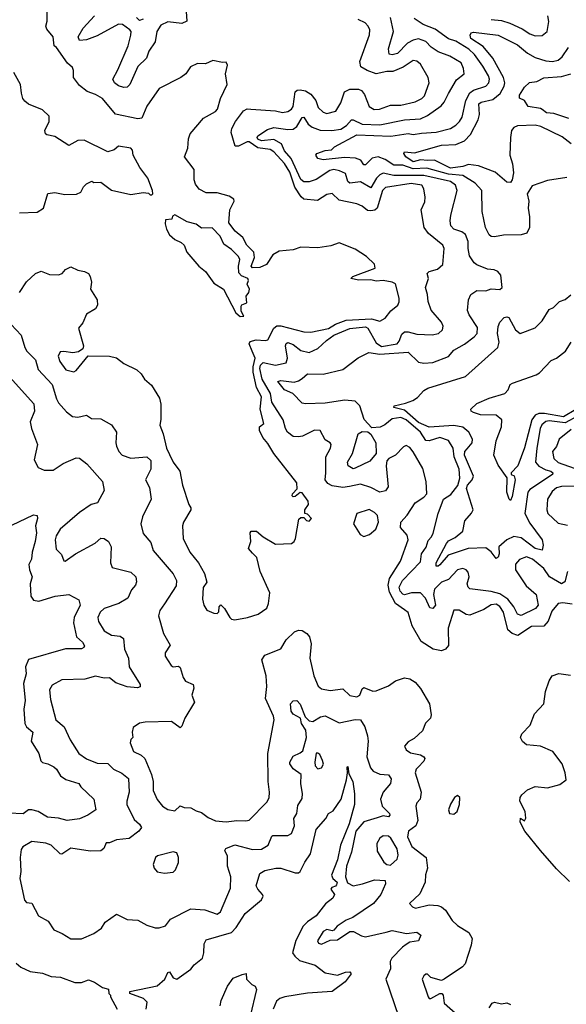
# Model space of a CAD drawing. Extents: x 1468344 to 1613994, y 525695 to 643861.
# Tile 277 of 427: x 1528576 to 1531671, y 603623 to 609202. Entities that reach past the tile are written whole.
import ezdxf

# ---------------------------------------------------------------- set-up
doc = ezdxf.new("R2010")
doc.units = 0

msp = doc.modelspace()

# ---------------------------------------------------------------- linework, layer by layer
at = {"layer": '0CON10XD'}
for points in [[(1529893.3, 607325), (1529874.8, 607365), (1529880.8, 607379.2), (1529915, 607389), (1529966.1, 607383.9), (1529982, 607388), (1530014.7, 607455), (1530032.3, 607467.7), (1530055, 607468.5), (1530185, 607434.4), (1530225, 607431.3), (1530325, 607452.9), (1530363.6, 607476.4), (1530425, 607500.2), (1530567.5, 607507.5), (1530615, 607494.4), (1530645, 607510.6), (1530677.7, 607552.3), (1530718, 607585), (1530725.7, 607604.3), (1530725.7, 607625), (1530704.3, 607705), (1530686, 607715), (1530635, 607725.2), (1530595, 607720.2), (1530565, 607728.9), (1530495.7, 607725.7), (1530452, 607735), (1530462.2, 607747.8), (1530588.9, 607795), (1530585, 607818), (1530540.3, 607860.3), (1530475, 607902), (1530385, 607937.5), (1530338.3, 607921.7), (1530265, 607909.7), (1530167.3, 607912.7), (1530125, 607897.5), (1530045, 607890.9), (1530010, 607870), (1529974.2, 607815), (1529935, 607798.8), (1529895, 607795.6), (1529887.5, 607805), (1529906.2, 607855), (1529901.6, 607885), (1529862.6, 607925), (1529839, 607969), (1529795.5, 608005), (1529760.6, 608050.6), (1529766.4, 608125), (1529791.1, 608175), (1529789.2, 608185), (1529762.9, 608202.9), (1529695, 608220.8), (1529631.9, 608221.9), (1529592.8, 608242.8), (1529571.1, 608271.1), (1529564, 608295), (1529563.7, 608353.7), (1529510, 608425), (1529528.8, 608475), (1529531.8, 608528.2), (1529540.6, 608555), (1529616.2, 608643.8), (1529685, 608681.9), (1529695.8, 608695), (1529713.8, 608755), (1529750, 608835), (1529741.2, 608895), (1529753.3, 608945), (1529745, 608962.5), (1529725, 608960), (1529669.3, 608970.7), (1529628.6, 608951.4), (1529582.5, 608955), (1529542.5, 608935), (1529516.7, 608895), (1529488.8, 608875), (1529365, 608813.1), (1529295, 608711.9), (1529267.5, 608645), (1529245, 608641), (1529117.6, 608667.6), (1529045, 608755.2), (1529005, 608779.5), (1528957.1, 608795), (1528915, 608830.5), (1528881.1, 608875), (1528881.5, 608915), (1528875, 608931.9), (1528846.8, 608956.8), (1528785, 609044), (1528771.2, 609055), (1528765.7, 609105), (1528729.1, 609149.1), (1528724.2, 609165), (1528732, 609195), (1528732, 609255)], [(1529518.7, 609248.7), (1529523.1, 609195), (1529495, 609181.5), (1529415, 609190.7), (1529375, 609171.8), (1529352.4, 609135), (1529342.5, 609077.5), (1529307.9, 609025), (1529293.6, 608985), (1529245, 608937.7), (1529200.2, 608835), (1529185, 608820.9), (1529165, 608818.6), (1529135, 608827.5), (1529112, 608845), (1529102.9, 608865), (1529132.3, 608917.7), (1529189.5, 609055), (1529205.7, 609115.7), (1529206.9, 609135), (1529199.1, 609145), (1529158.2, 609175), (1529135, 609176.8), (1529015, 609111.1), (1528955, 609088.9), (1528914.4, 609085), (1528907.5, 609105), (1528935.3, 609154.7), (1528999.5, 609225)], [(1531245, 609203), (1531305, 609197.5), (1531352.3, 609182.3), (1531421.6, 609151.6), (1531465, 609122), (1531495, 609111.8), (1531535, 609113.6), (1531563.8, 609136.2), (1531573, 609193), (1531567.5, 609225)], [(1529275, 609205.4), (1529255, 609198.5), (1529236.9, 609215)], [(1531705, 605891.2), (1531651.5, 605898.5), (1531625, 605893.5), (1531590.1, 605849.9), (1531568.8, 605795), (1531545, 605765.2), (1531475, 605764.4), (1531396.6, 605713.4), (1531364.2, 605724.2), (1531340.9, 605745), (1531316.1, 605845), (1531295, 605878), (1531275, 605890.4), (1531245, 605887.3), (1531205, 605860), (1531125, 605827.8), (1531105, 605832.2), (1531065, 605856.2), (1531035, 605856.9), (1531003.1, 605755), (1531003.8, 605656.2), (1530987.5, 605635), (1530964.1, 605625.9), (1530918.1, 605635), (1530848.6, 605678.6), (1530798.2, 605768.2), (1530775, 605842.9), (1530755, 605858.1), (1530703.9, 605893.9), (1530669.2, 605959.2), (1530661.8, 605998.2), (1530670.9, 606035), (1530733, 606135), (1530776.2, 606255), (1530770.6, 606280.6), (1530733.3, 606325), (1530734.8, 606355), (1530770, 606395), (1530815, 606464.5), (1530865, 606497.5), (1530881.2, 606515), (1530878.4, 606585), (1530858.3, 606658.3), (1530805, 606752.9), (1530785, 606778.8), (1530765, 606790), (1530748.7, 606781.3), (1530704, 606735), (1530665.8, 606715), (1530655, 606702.5), (1530650.3, 606675), (1530663.3, 606555), (1530647.6, 606532.4), (1530615, 606525.2), (1530565, 606552.4), (1530505, 606569.7), (1530443.6, 606556.4), (1530405, 606552.5), (1530345, 606561.3), (1530320, 606575), (1530305, 606594.4), (1530310.2, 606635), (1530308.8, 606725), (1530336.1, 606775), (1530338.9, 606795), (1530334.4, 606804.4), (1530305, 606822), (1530276.7, 606875), (1530245, 606876.2), (1530177.5, 606842.5), (1530155, 606837.9), (1530125, 606840.5), (1530092.7, 606865), (1530080.3, 606885), (1530067.8, 606935), (1530004.1, 607035), (1529995.4, 607085), (1529948.2, 607165), (1529935.7, 607225), (1529938.7, 607245), (1529955, 607259.6), (1530025, 607244.5), (1530085, 607258.5), (1530093.1, 607285), (1530081.6, 607355), (1530085, 607366.7), (1530095, 607373.3), (1530125, 607362.5), (1530167.4, 607327.4), (1530215, 607316.7), (1530265, 607339.6), (1530312.4, 607385), (1530355, 607414.6), (1530445, 607453), (1530535, 607462.3), (1530548.3, 607455), (1530595, 607370.6), (1530625, 607350.4), (1530713.6, 607366.4), (1530725, 607380), (1530739.7, 607420.3), (1530755, 607432.9), (1530775, 607433.8), (1530825, 607420.2), (1530912.5, 607417.5), (1530946.7, 607425), (1530971.1, 607445), (1530973.8, 607465), (1530965, 607488.9), (1530906, 607556), (1530888.5, 607605), (1530885.6, 607645), (1530874.4, 607685), (1530891.4, 607735), (1530884.2, 607765), (1530895, 607775.5), (1530941.1, 607788.9), (1530972.9, 607815), (1530980, 607905), (1530971.5, 607925), (1530890.2, 607990.2), (1530867, 608025), (1530850, 608125), (1530870.4, 608169.6), (1530872.6, 608197.4), (1530865, 608243.1), (1530852.5, 608265), (1530793.3, 608273.3), (1530647.6, 608252.4), (1530630.9, 608235), (1530600.3, 608135), (1530586.3, 608123.7), (1530565, 608118.8), (1530545, 608122.1), (1530515, 608146.7), (1530485, 608158.9), (1530385, 608178.9), (1530345, 608216.9), (1530315, 608211.2), (1530261.6, 608178.4), (1530185, 608186.1), (1530169, 608199), (1530133.8, 608253.8), (1530105, 608339.2), (1530075, 608387.9), (1530015, 608453.8), (1529995, 608466.3), (1529925.4, 608475.4), (1529875, 608509.6), (1529865, 608510.6), (1529815, 608486), (1529796.7, 608486.7), (1529773.9, 608563.9), (1529778, 608585), (1529798.1, 608625), (1529843.8, 608686.2), (1529865, 608696.8), (1529885.4, 608694.6), (1530025, 608685.7), (1530065, 608677.3), (1530095, 608682.1), (1530115, 608694.7), (1530125, 608710), (1530136.6, 608793.4), (1530147.3, 608802.7), (1530164.5, 608805.5), (1530195, 608799.7), (1530225, 608780.4), (1530252.6, 608745), (1530265.3, 608705.3), (1530295, 608678.5), (1530315, 608671.2), (1530366.2, 608683.8), (1530395, 608732.2), (1530415, 608793.9), (1530445, 608809.4), (1530495, 608809.7), (1530512, 608802), (1530529, 608779), (1530555, 608711.4), (1530582.7, 608692.7), (1530613.8, 608695), (1530675, 608717.9), (1530735, 608718.4), (1530815, 608736.1), (1530853.6, 608755), (1530868.6, 608771.4), (1530894.7, 608845), (1530889.6, 608875), (1530845, 608950), (1530825, 608968.2), (1530805, 608971.5), (1530746.7, 608933.3), (1530689.5, 608909.5), (1530655, 608909.3), (1530595, 608896.2), (1530544.2, 608914.2), (1530507.1, 608935), (1530502.9, 608965), (1530557.1, 609117.1), (1530558.6, 609145), (1530550, 609165), (1530532.9, 609185), (1530492.7, 609202.7)], [(1531678.2, 606075), (1531662.4, 606017.6), (1531645, 606005.4), (1531575.5, 606045.5), (1531545, 606092.4), (1531479.7, 606145), (1531445, 606158.4), (1531406.6, 606143.4), (1531383.7, 606116.3), (1531384.3, 606085), (1531444.6, 605994.6), (1531501.1, 605945), (1531512.4, 605885), (1531497.8, 605865), (1531415, 605825.3), (1531395, 605834.6), (1531373.9, 605875), (1531339.7, 605919.7), (1531295, 605948.3), (1531245, 605961.9), (1531125, 605978.2), (1531115, 605987.5), (1531110, 606005), (1531120.9, 606045), (1531115, 606071.2), (1531104.2, 606085), (1531085, 606092.3), (1531055, 606085.3), (1531005, 606029.4), (1530965, 606014.7), (1530925.7, 605975), (1530918.8, 605945), (1530930.3, 605885), (1530915, 605866.4), (1530898.9, 605868.9), (1530874.3, 605925), (1530845.2, 605955.2), (1530795, 605954.8), (1530755, 605944), (1530745, 605946.6), (1530730, 605965), (1530723.9, 605986.1), (1530744.1, 606025), (1530845, 606130.8), (1530850.4, 606175), (1530876.8, 606213.2), (1530888.4, 606251.6), (1530908.6, 606271.4), (1530917.9, 606292.1), (1530945, 606404), (1530975.2, 606485), (1531018.1, 606511.9), (1531056.2, 606563.8), (1531069.3, 606605), (1531065.5, 606655), (1531036.5, 606725), (1531030.9, 606775), (1531005, 606817.6), (1530954.5, 606834.5), (1530895, 606816.4), (1530875, 606818.8), (1530844.8, 606865), (1530765, 606934.9), (1530735, 606947.6), (1530685, 606941.2), (1530643.6, 606906.4), (1530616.6, 606893.4), (1530570.2, 606890.2), (1530526.5, 606936.5), (1530502.9, 607015), (1530475, 607040), (1530417, 607047), (1530305, 607029.4), (1530195, 607025.6), (1530175, 607030), (1530123.3, 607085), (1530074.8, 607105), (1530038.3, 607151.7), (1530055, 607157.1), (1530130.9, 607149.1), (1530155, 607155.9), (1530175, 607169.6), (1530205, 607195.5), (1530295, 607193.2), (1530405, 607220.4), (1530493.2, 607286.8), (1530553, 607317), (1530615, 607306.9), (1530775, 607318.8), (1530835, 607262.3), (1530865, 607255.4), (1530915, 607260.3), (1531005, 607293.5), (1531035, 607328.9), (1531095, 607363.9), (1531150, 607405), (1531167.1, 607425), (1531167.9, 607457.9), (1531120.4, 607530.4), (1531111.9, 607555), (1531116.9, 607615), (1531131.1, 607645), (1531165, 607668.3), (1531215, 607666.1), (1531245, 607677.3), (1531295, 607674.5), (1531307.5, 607685), (1531301.2, 607755), (1531284.3, 607775), (1531263.3, 607785), (1531225, 607789.2), (1531165, 607813.2), (1531150.4, 607825), (1531122.9, 607865), (1531115.2, 607905), (1531116.5, 607945), (1531099.6, 607985), (1531080.2, 608000.2), (1531035, 608015.4), (1531018.2, 608035), (1531013.3, 608063.2), (1531017.8, 608095), (1531054.1, 608235), (1531044.1, 608265), (1531016.4, 608285), (1530865, 608320.1), (1530695, 608319.8), (1530635, 608331.9), (1530615, 608323.4), (1530595.7, 608304.3), (1530565, 608250.5), (1530505, 608283.3), (1530445, 608276.6), (1530434.8, 608284.8), (1530420.5, 608330.5), (1530386.8, 608346.8), (1530355, 608353.3), (1530331.3, 608348.7), (1530255, 608297.5), (1530215, 608283.5), (1530185, 608283.1), (1530167.7, 608297.7), (1530113.9, 608415), (1530075, 608459.8), (1530058.1, 608498.1), (1530015, 608523.3), (1529945, 608516.5), (1529924.8, 608525), (1529920.6, 608535), (1529924.8, 608545.2), (1529979, 608581), (1530015, 608591.8), (1530095, 608580), (1530125, 608581.8), (1530145, 608597.5), (1530175, 608648.2), (1530185, 608649.5), (1530209.9, 608609.9), (1530233, 608593), (1530276.6, 608576.6), (1530344, 608574), (1530395, 608581.6), (1530426.9, 608603.1), (1530455, 608634.3), (1530465, 608634.8), (1530515, 608611.3), (1530615, 608606), (1530755, 608635.2), (1530845, 608641.5), (1530885, 608659.4), (1530962.1, 608715), (1530979.6, 608735), (1531004.5, 608784.5), (1531048.8, 608861.2), (1531093.3, 608895), (1531090, 608925), (1531075, 608957.3), (1531012.5, 608995), (1530945, 609019.6), (1530906.7, 609046.7), (1530875, 609079.5), (1530835, 609094.3), (1530805, 609086.8), (1530771.4, 609068.6), (1530715, 609011.1), (1530685, 609003.8), (1530667.4, 609007.4), (1530665, 609036.7), (1530692, 609135), (1530675.2, 609215)], [(1531675, 608307.3), (1531565, 608291.2), (1531478.3, 608261.7), (1531449.4, 608215), (1531459.3, 608175), (1531454.8, 608135), (1531463.2, 608085), (1531463.5, 608025), (1531447.6, 607992.4), (1531416.3, 607983.7), (1531315, 607981.9), (1531265, 607971.2), (1531245, 607974.6), (1531235, 607983.6), (1531214, 608025), (1531194.5, 608115), (1531192.9, 608235), (1531155, 608276.4), (1531085, 608320.5), (1531005, 608326.2), (1530881.9, 608361.9), (1530805, 608357.1), (1530745, 608378.4), (1530695, 608377.9), (1530645, 608409.8), (1530605, 608425.2), (1530572.5, 608417.5), (1530535, 608380), (1530525, 608379.2), (1530506.9, 608406.9), (1530478, 608418), (1530415, 608422), (1530295, 608408.9), (1530265, 608415.3), (1530253.3, 608435), (1530258.6, 608445), (1530305, 608461.1), (1530342, 608465), (1530358, 608482), (1530485, 608550.4), (1530678.4, 608541.6), (1530775, 608557.5), (1530805, 608552.5), (1530851.3, 608558.7), (1530935, 608564.8), (1531015, 608585.4), (1531045.5, 608605), (1531067.1, 608625), (1531080.7, 608649.3), (1531101.5, 608745), (1531125, 608788.5), (1531145, 608802.3), (1531215.5, 608825), (1531232.8, 608845), (1531236.2, 608865), (1531230.8, 608885), (1531199.3, 608939.3), (1531151, 609005), (1531119.2, 609035), (1531045, 609081), (1531004.6, 609094.6), (1530928.9, 609148.9), (1530860.8, 609175), (1530808.9, 609208.9)], [(1531699.6, 608499.6), (1531648.5, 608538.5), (1531527.7, 608597.7), (1531495, 608604.6), (1531395, 608601.9), (1531375, 608591.9), (1531361.9, 608575), (1531354.8, 608535), (1531351.7, 608435), (1531366.7, 608385), (1531372.3, 608335), (1531364.5, 608295), (1531355, 608279.4), (1531335, 608280.9), (1531268.3, 608338.3), (1531175, 608374.4), (1531117.7, 608382.3), (1531085, 608370.6), (1531015, 608361.6), (1530925, 608405.9), (1530884.4, 608404.4), (1530845, 608407.6), (1530805, 608396.8), (1530762.4, 608425), (1530750.9, 608445), (1530755, 608454), (1530812, 608448), (1530965, 608492.1), (1531045, 608495.7), (1531094.1, 608515.9), (1531128.7, 608551.3), (1531172.3, 608635), (1531180, 608665), (1531176.4, 608725), (1531188.6, 608735), (1531255, 608749.8), (1531296.7, 608785), (1531319.8, 608825), (1531322.7, 608845), (1531316.2, 608875), (1531255, 608984.7), (1531200, 609050), (1531131.2, 609095), (1531127.4, 609115), (1531132.5, 609127.5), (1531145, 609132.2), (1531285, 609115.2), (1531395, 609059.7), (1531452, 609012), (1531495, 608988.1), (1531555, 608970), (1531593.9, 608966.1), (1531625, 608972.3), (1531647.4, 608992.6), (1531683, 609045)], [(1528575, 608108.8), (1528675, 608112.5), (1528711.2, 608135), (1528735, 608217.5), (1528775, 608223.3), (1528831.2, 608211.2), (1528897, 608213), (1528921.2, 608225), (1528937.5, 608255), (1528955, 608272.5), (1528985, 608287.5), (1528995, 608280), (1529035, 608282.5), (1529096, 608236), (1529205, 608212), (1529275, 608222.5), (1529305, 608220), (1529315, 608210), (1529325, 608210), (1529330, 608215), (1529327.5, 608235), (1529301.2, 608305), (1529256.2, 608365), (1529218.8, 608435), (1529215, 608462.5), (1529205, 608473.8), (1529135, 608486), (1529110, 608465), (1529075, 608453.3), (1528940.7, 608520.7), (1528905, 608517.8), (1528855, 608490), (1528775, 608540), (1528729.4, 608549.4), (1528722, 608555), (1528718.9, 608575), (1528743.1, 608625), (1528742, 608655), (1528705, 608692), (1528625, 608724.2), (1528605, 608740), (1528593.1, 608755), (1528585.5, 608785.5), (1528580, 608835), (1528543, 608903)], [(1531685, 608642.8), (1531601.1, 608671.1), (1531560, 608675), (1531533.8, 608693.8), (1531525, 608700), (1531455, 608710), (1531433.9, 608743.9), (1531407, 608757), (1531406.2, 608775), (1531435, 608820), (1531463.5, 608846.5), (1531505, 608851.8), (1531545, 608873.1), (1531645, 608881), (1531696.9, 608895)], [(1529825, 607520), (1529845, 607522.5), (1529830.7, 607550.7), (1529830.7, 607579.3), (1529833.3, 607586.7), (1529861.7, 607598.3), (1529857.5, 607635), (1529873.3, 607656.7), (1529877.5, 607675), (1529863.6, 607703.6), (1529872.5, 607725), (1529867.5, 607735), (1529831.6, 607751.6), (1529817.7, 607767.7), (1529814.8, 607805), (1529823.3, 607843.2), (1529815, 607860.4), (1529775, 607900.7), (1529731.2, 607931.2), (1529711.8, 607975), (1529665, 608022.3), (1529605, 608022), (1529575, 608043.3), (1529525, 608057.5), (1529455, 608096.7), (1529441.7, 608088.3), (1529438.3, 608071.7), (1529401.7, 608068.3), (1529400, 608045), (1529407.5, 608015), (1529424.2, 607984.2), (1529455, 607956.7), (1529490.7, 607940.7), (1529507.5, 607925), (1529522.5, 607885), (1529591.2, 607805), (1529628, 607775), (1529675, 607710), (1529730, 607675), (1529800.7, 607540.7), (1529825, 607520)], [(1528575, 607657.3), (1528615, 607716.7), (1528665, 607764.5), (1528696.8, 607776.8), (1528745, 607758.2), (1528795, 607755.8), (1528816, 607764), (1528835, 607786.7), (1528865, 607802.5), (1528905, 607783.8), (1528943.8, 607776.2), (1528966.2, 607765), (1528975, 607747.5), (1528982.5, 607715), (1528976, 607675), (1529013.8, 607615), (1529016, 607585), (1529005, 607563.8), (1528955, 607534), (1528933.3, 607485), (1528908.8, 607455), (1528936.7, 607355), (1528933.6, 607336.4), (1528909.5, 607320.5), (1528876, 607314), (1528825, 607323.1), (1528805, 607319.4), (1528794.7, 607295.3), (1528804.1, 607265), (1528837.9, 607217.9), (1528882.1, 607207.9), (1528895.5, 607214.5), (1528963, 607297), (1529085, 607296.2), (1529125, 607286.7), (1529165, 607253.8), (1529239.1, 607219.1), (1529263.8, 607195), (1529282, 607165), (1529322.2, 607132.2), (1529367, 607057), (1529375.5, 607024.5), (1529376, 606936), (1529369.5, 606905), (1529389.2, 606855), (1529407.1, 606775), (1529425, 606739.4), (1529445, 606695.6), (1529482.5, 606645), (1529498.1, 606565), (1529534.4, 606455), (1529545.8, 606435.8), (1529545.7, 606425), (1529504.4, 606355), (1529498.6, 606335), (1529502.4, 606262.4), (1529539.1, 606185), (1529588.9, 606125), (1529623.1, 606065), (1529635.8, 606015), (1529614.4, 605985), (1529611.7, 605918.3), (1529618, 605885), (1529635, 605856.7), (1529675, 605838.8), (1529695, 605837.5), (1529703.3, 605846.7), (1529706.2, 605875), (1529715, 605886), (1529735, 605866.7), (1529765, 605814.3), (1529775, 605805.6), (1529795, 605802.1), (1529865.7, 605814.3), (1529926.2, 605833.8), (1529975, 605868.1), (1529985.6, 605895), (1529992.5, 605955), (1529938.1, 606075), (1529918, 606155), (1529895, 606178.8), (1529871.2, 606205), (1529884, 606245), (1529881.2, 606295), (1529886.2, 606303.8), (1529917.5, 606305), (1529955, 606271.4), (1530025, 606230), (1530115, 606234), (1530130, 606245), (1530137.5, 606262.5), (1530157, 606373), (1530168.3, 606381.7), (1530185, 606382.5), (1530200, 606365), (1530215, 606360), (1530227.5, 606375), (1530205, 606400), (1530190, 606405), (1530190, 606425), (1530211.2, 606455), (1530210, 606475), (1530175, 606522), (1530165, 606523.8), (1530135, 606500.8), (1530125, 606498.8), (1530118.8, 606505), (1530120.8, 606515), (1530146.6, 606543.4), (1530145, 606577.1), (1530014.7, 606744.7), (1529981.8, 606801.8), (1529953.3, 606835), (1529934, 606875), (1529933.3, 606895), (1529958, 606915), (1529937.5, 606995), (1529946.1, 607065), (1529917.3, 607117.3), (1529897.4, 607205), (1529897.1, 607235), (1529909, 607285), (1529893.3, 607325)], [(1531495, 607457.1), (1531534.7, 607495.3), (1531575, 607560), (1531598.3, 607571.7), (1531632, 607605), (1531665, 607617.7), (1531696.6, 607643.4)], [(1531735.3, 606955), (1531665, 606918.9), (1531575, 606930.1), (1531555, 606924.8), (1531532.9, 606907.1), (1531523.6, 606885), (1531504, 606775), (1531497, 606695), (1531515, 606671.9), (1531555, 606651.3), (1531584.4, 606645), (1531595.4, 606635), (1531592.2, 606625), (1531465, 606540.5), (1531454.4, 606525.6), (1531436, 606405), (1531465, 606349.3), (1531496.8, 606306.8), (1531533.8, 606255), (1531541.2, 606225), (1531534.4, 606195.6), (1531495, 606205.9), (1531415, 606266.5), (1531375, 606273.6), (1531334.2, 606255.8), (1531290, 606215), (1531291.2, 606175), (1531285, 606157.5), (1531275, 606150), (1531245, 606187.5), (1531215, 606210), (1531115, 606206.8), (1531002, 606168), (1530955, 606113.9), (1530945, 606105.4), (1530935, 606105.8), (1530934.6, 606125), (1530993.3, 606235), (1531005, 606249.2), (1531042.5, 606267.5), (1531085, 606303.3), (1531096.6, 606363.4), (1531135, 606405.5), (1531144, 606425), (1531105.2, 606545), (1531111.4, 606565), (1531138.3, 606595), (1531146.2, 606615), (1531095, 606734.2), (1531096.5, 606755), (1531109.1, 606770.9), (1531138.1, 606805), (1531139.5, 606825), (1531119.5, 606865), (1531085, 606894.3), (1531035, 606903.4), (1530895, 606893.2), (1530835, 606920.4), (1530755, 606988.9), (1530695, 607004.5), (1530696, 607015), (1530761.2, 607028.8), (1530802, 607045), (1530828.6, 607061.4), (1530865, 607102), (1530887.5, 607115), (1531100, 607180), (1531283, 607345), (1531290.7, 607375), (1531281.8, 607425), (1531285.4, 607464.6), (1531295, 607488.8), (1531320, 607515), (1531335, 607519.4), (1531345.6, 607515), (1531383.8, 607445), (1531410, 607425), (1531495, 607457.1)], [(1528527.1, 607475), (1528584.7, 607415), (1528605.4, 607345), (1528616.5, 607325), (1528665.6, 607275), (1528680.6, 607220.6), (1528759.2, 607135), (1528783.7, 607053.7), (1528795, 607032.1), (1528841, 606981), (1528875, 606954.6), (1528905, 606949.6), (1528955, 606962), (1528983, 606943), (1529035, 606940), (1529095.8, 606905.8), (1529124.6, 606865), (1529120.4, 606805), (1529124.6, 606785), (1529136.4, 606755), (1529155.6, 606735), (1529205, 606717.5), (1529295, 606724.5), (1529317.9, 606705), (1529318.9, 606655), (1529287.8, 606595), (1529311.9, 606551.9), (1529320.5, 606485), (1529270.4, 606385), (1529262.3, 606345), (1529275, 606291.2), (1529319.2, 606239.2), (1529330.9, 606195), (1529445, 606061.9), (1529464.6, 606025), (1529461.8, 605995), (1529395, 605892), (1529368.6, 605855), (1529361.4, 605825), (1529390, 605725), (1529427.3, 605657.3), (1529400.6, 605615), (1529400, 605595), (1529432.9, 605542.9), (1529445, 605536.2), (1529475, 605538.8), (1529485, 605531.2), (1529502.5, 605475), (1529515, 605454.4), (1529559.2, 605435), (1529562.2, 605415), (1529550.8, 605375), (1529566, 605335), (1529511.5, 605245), (1529495, 605198.8), (1529485, 605190), (1529435, 605226.4), (1529287.3, 605222.7), (1529254.3, 605215.7), (1529219.3, 605190.7), (1529212.5, 605165), (1529216.7, 605135), (1529205.8, 605124.2), (1529201.4, 605105), (1529220.8, 605055), (1529264.6, 605034.6), (1529285.4, 605015.4), (1529322.9, 604925), (1529331.5, 604885), (1529331.9, 604835), (1529353.7, 604783.7), (1529384.2, 604745), (1529415, 604727.1), (1529455, 604718.8), (1529485, 604747.5), (1529507.5, 604737.5), (1529545.9, 604735.9), (1529575, 604718.8), (1529605, 604710), (1529642.4, 604682.4), (1529685, 604662), (1529745, 604656.9), (1529805.6, 604664.4), (1529856.7, 604663.3), (1529875, 604666), (1529975, 604768.8), (1529987.8, 604792.2), (1529991.2, 604825), (1529983.8, 604885), (1529981.8, 605045), (1530016.1, 605235), (1530013.1, 605255), (1529967.3, 605355), (1529974.7, 605424.7), (1529972.2, 605485), (1529947.3, 605575), (1529965, 605600.9), (1530055, 605638), (1530085, 605688.1), (1530133, 605733), (1530155, 605743.1), (1530175, 605740.8), (1530202.5, 605725), (1530216.2, 605705), (1530227.1, 605665), (1530219.5, 605585), (1530240.7, 605485), (1530266.9, 605425), (1530285, 605411.5), (1530335, 605401.6), (1530405, 605410.9), (1530445, 605373.8), (1530484.4, 605365.6), (1530501.2, 605375), (1530515, 605410), (1530525, 605418), (1530575, 605397.1), (1530595, 605398.8), (1530665, 605428.2), (1530705, 605455.2), (1530755, 605472.5), (1530785, 605468.2), (1530815, 605447.8), (1530845, 605412), (1530896.2, 605325), (1530906.6, 605263.4), (1530902.9, 605245), (1530874.7, 605215.3), (1530857.2, 605172.8), (1530810.5, 605129.5), (1530775, 605110), (1530754.4, 605085), (1530764, 605065), (1530788.7, 605048.7), (1530845, 605037.5), (1530865.4, 605025), (1530869.6, 605015), (1530865, 605000), (1530832.5, 604967.5), (1530820.6, 604955), (1530815.6, 604935), (1530849.2, 604825), (1530844.5, 604785.5), (1530825, 604763.8), (1530819.1, 604745), (1530831.4, 604665), (1530818.8, 604635), (1530777.8, 604605), (1530771.5, 604571.5), (1530797, 604517), (1530877.5, 604455), (1530885.7, 604394.3), (1530873.9, 604356.1), (1530872.5, 604315), (1530841.5, 604248.5), (1530783.8, 604195), (1530801.2, 604175), (1530818.1, 604168.1), (1530895, 604187.1), (1530943.7, 604183.7), (1530965, 604176.1), (1530986.6, 604156.6), (1531025, 604097.1), (1531055, 604069.1), (1531119.4, 604029.4), (1531138.6, 603995), (1531132.4, 603957.6), (1531098.4, 603851.6), (1531084.1, 603835.9), (1530980, 603765)], [(1531725, 606993.2), (1531655, 606951.5), (1531548.7, 606971.3), (1531515, 606970.7), (1531495, 606961.9), (1531475.2, 606935), (1531435, 606775.6), (1531396.2, 606673.8), (1531360, 606635), (1531360, 606625), (1531376.9, 606616.9), (1531382.5, 606595), (1531365, 606500), (1531355, 606477.5), (1531347.5, 606485), (1531333.8, 606525), (1531337, 606607), (1531285, 606677.5), (1531260, 606735), (1531273.9, 606816.1), (1531305.2, 606895), (1531305.3, 606935), (1531275, 606961.4), (1531185, 606962.6), (1531145, 606975.8), (1531132, 606985), (1531131.6, 606995), (1531165, 607027.6), (1531235, 607058.2), (1531322.5, 607085), (1531341.2, 607105), (1531354.3, 607135.7), (1531366.5, 607143.5), (1531500.9, 607189.1), (1531519.3, 607200.7), (1531585, 607270.8), (1531615, 607284.3), (1531667.7, 607325), (1531699.5, 607375)], [(1528485, 607216), (1528655.3, 607025.3), (1528660, 606985), (1528635.9, 606924.1), (1528643.5, 606885), (1528676.4, 606795), (1528657.7, 606707.7), (1528681.2, 606665), (1528715, 606649.6), (1528765, 606649.4), (1528822.1, 606687.9), (1528895, 606719.1), (1528915, 606718.5), (1528956, 606686), (1529045.6, 606585), (1529054.4, 606535), (1529016.9, 606465), (1528980.8, 606455), (1528915, 606409.7), (1528804.7, 606315), (1528783.2, 606276.8), (1528776.3, 606255), (1528782.7, 606202.7), (1528812.2, 606172.2), (1528825, 606136.7), (1528834.3, 606134.3), (1528892.5, 606175), (1529003.3, 606236.7), (1529035, 606264.3), (1529055, 606262.9), (1529078.6, 606245), (1529094.4, 606215), (1529090, 606125), (1529098.9, 606098.9), (1529205, 606072.2), (1529234.2, 606045), (1529237.3, 606017.3), (1529231.7, 605998.3), (1529208.6, 605971.4), (1529187.5, 605925), (1529138.1, 605895), (1529055, 605865.3), (1529032.5, 605845), (1529017.8, 605815), (1529022.9, 605792.9), (1529055, 605738.8), (1529095, 605714.6), (1529145, 605709.6), (1529163.8, 605695), (1529169.6, 605635), (1529192.2, 605585), (1529196, 605536), (1529258.9, 605435), (1529257.4, 605422.6), (1529243.4, 605416.6), (1529185, 605422.9), (1529121.2, 605445), (1529085, 605472.5), (1529055, 605471.5), (1529005, 605482.5), (1528945, 605466), (1528815, 605461.5), (1528758.9, 605431.1), (1528745.4, 605405), (1528750, 605350), (1528780, 605235), (1528827.8, 605195), (1528862.4, 605122.4), (1528911.4, 605045), (1528955, 605014.4), (1529015, 604989.2), (1529075, 604986.9), (1529107.3, 604955), (1529155, 604933.4), (1529191.8, 604901.8), (1529195.2, 604825), (1529181.9, 604775), (1529182.3, 604755), (1529225, 604670), (1529255, 604644.3), (1529265.6, 604625), (1529250.6, 604605), (1529195, 604562.9), (1529124.8, 604555.2)], [(1531698.9, 606881.1), (1531630, 606825), (1531615.2, 606784.8), (1531593.1, 606755), (1531601.5, 606715), (1531625, 606693.8), (1531715, 606661.5)], [(1530465, 606658), (1530436.7, 606675), (1530433.1, 606695), (1530461.5, 606745), (1530493.5, 606856.6), (1530515, 606869.6), (1530547.6, 606867.6), (1530563.6, 606853.6), (1530592.1, 606805), (1530594.7, 606745), (1530558.3, 606701.7), (1530475, 606661.4), (1530465, 606658)], [(1531735, 606558.2), (1531645, 606557.5), (1531615, 606549.4), (1531591, 606529), (1531565.3, 606485), (1531560.6, 606425), (1531566.9, 606405), (1531625, 606350.2), (1531678.7, 606338.7)], [(1528531.5, 606338.5), (1528655, 606397.5), (1528675, 606392.5), (1528677.1, 606375), (1528665.5, 606335), (1528671.5, 606295), (1528663.2, 606245), (1528647, 606185), (1528643.6, 606146.4), (1528627.7, 606115), (1528630.8, 606085), (1528646.8, 606045), (1528634.7, 606005), (1528639.2, 605935), (1528653.6, 605913.6), (1528685, 605907.3), (1528777.5, 605935), (1528855, 605944.3), (1528910, 605915), (1528918.9, 605885), (1528884.5, 605815.5), (1528880.6, 605785), (1528897.1, 605705), (1528932.2, 605675), (1528942.5, 605655), (1528939.4, 605645), (1528925, 605637.9), (1528835, 605636.9), (1528625, 605576.4), (1528609.6, 605535), (1528613.3, 605495), (1528598.3, 605441.7), (1528607.7, 605345), (1528598.8, 605295), (1528604.2, 605214.2), (1528614.5, 605195), (1528649.5, 605165), (1528640, 605115), (1528684.7, 605045), (1528695, 605002), (1528705, 604993.1), (1528735, 604986.5), (1528769.6, 604969.6), (1528785.2, 604955.2), (1528806.8, 604916.8), (1528837, 604897), (1528911.2, 604875), (1528922, 604855), (1528995.8, 604785), (1529008, 604725), (1528962, 604695), (1528915, 604673.6), (1528845, 604664.1), (1528795, 604677.3), (1528732.9, 604682.9), (1528680.8, 604715), (1528645, 604724.8), (1528625, 604724.2), (1528595, 604701.5), (1528515, 604705.3)], [(1530525, 606274.1), (1530556.7, 606285), (1530591.9, 606315), (1530607.5, 606355), (1530602.3, 606392.3), (1530585, 606410), (1530555, 606426.2), (1530486, 606404), (1530466.4, 606345), (1530503.8, 606285), (1530525, 606274.1)], [(1531689.2, 604319.2), (1531615, 604390), (1531524.4, 604495), (1531436.2, 604605), (1531410, 604655), (1531411.7, 604678.3), (1531435, 604662.5), (1531443, 604677), (1531438.6, 604715), (1531407.5, 604775), (1531409.5, 604795), (1531419.9, 604810.1), (1531452.1, 604837.9), (1531495, 604856.5), (1531565, 604850.4), (1531635, 604867.9), (1531670, 604895), (1531665.8, 604935), (1531647.1, 604985), (1531595.3, 605055), (1531525, 605085.7), (1531445, 605092.9), (1531422.9, 605112.9), (1531411.9, 605135), (1531419.6, 605155), (1531466.2, 605205), (1531491.6, 605268.4), (1531544.2, 605325), (1531552.8, 605395), (1531575, 605456.7), (1531591.8, 605485), (1531628.5, 605498.5), (1531695, 605488.8)], [(1529124.8, 604555.2), (1529085, 604538.1), (1529065, 604537.5), (1529052.9, 604505), (1529035, 604492.8), (1528975, 604491.6), (1528865, 604508.2), (1528815, 604474.5), (1528805, 604475.8), (1528755, 604524), (1528724.5, 604535.5), (1528645, 604545.6), (1528593.8, 604516.2), (1528585, 604500), (1528578.2, 604455), (1528583.2, 604375), (1528576.9, 604335), (1528602.7, 604212.7), (1528615, 604200), (1528645, 604196.2), (1528682.9, 604125), (1528736.2, 604095), (1528768.8, 604045), (1528816.7, 604025), (1528865, 603994.2), (1528925.5, 603994.5), (1528996.4, 604023.6), (1529038.8, 604055), (1529060.7, 604089.3), (1529125, 604133.8), (1529185, 604104.4), (1529245, 604098.9), (1529295, 604072.2), (1529343.2, 604056.8), (1529365, 604056.5), (1529402.2, 604067.8), (1529430.8, 604105), (1529545, 604164.5), (1529625, 604159.1), (1529695, 604134.6), (1529713.2, 604146.8), (1529769.4, 604280.6), (1529770.9, 604345), (1529752.7, 604405), (1529752.2, 604462.2), (1529737.5, 604495), (1529742.9, 604505), (1529795, 604526.4), (1529895, 604500.6), (1529945, 604502.2), (1529982.9, 604525), (1530003.3, 604575), (1530010.3, 604579.7), (1530095, 604579.1), (1530115, 604590.6), (1530132.5, 604635), (1530127.7, 604675), (1530145.3, 604705), (1530150.3, 604749.7), (1530175, 604789.2), (1530177.9, 604817.9), (1530167.9, 604872.1), (1530170.8, 604925), (1530125, 604958.2), (1530104.8, 604984.8), (1530105, 604995.7), (1530125, 605030), (1530165, 605047.3), (1530179.9, 605060.1), (1530200.9, 605135), (1530196.9, 605176.9), (1530171.2, 605215), (1530166.7, 605245), (1530125, 605267.1), (1530112.7, 605285), (1530110, 605325), (1530125, 605343.3), (1530145, 605343.8), (1530165, 605324.2), (1530192.3, 605252.3), (1530215, 605228.8), (1530235, 605226), (1530278.5, 605251.5), (1530305, 605258), (1530385, 605217.7), (1530475, 605236.8), (1530505, 605235.3), (1530530.5, 605195), (1530545.2, 605144.8), (1530549.2, 605115), (1530542.2, 605025), (1530563.1, 604963.1), (1530577.5, 604945), (1530615, 604926.8), (1530665, 604923.1), (1530680, 604900), (1530675.4, 604875), (1530633.9, 604825), (1530619.6, 604785), (1530627.7, 604745), (1530670, 604705), (1530672, 604695), (1530664, 604686), (1530635, 604690.3), (1530601, 604679), (1530525, 604657), (1530480.3, 604605), (1530455.1, 604484.9), (1530425.9, 604405), (1530420.9, 604345), (1530431.7, 604311.7), (1530465, 604295.2), (1530516.7, 604305), (1530585, 604327.7), (1530645.3, 604325.3), (1530648.1, 604305), (1530620.9, 604245), (1530579.4, 604195), (1530462.1, 604115), (1530425, 604099.1), (1530374.4, 604065.6), (1530355, 604044), (1530345, 604040), (1530315, 604046.9), (1530295, 604035.6), (1530263.2, 603983.2), (1530268.6, 603968.6), (1530285, 603963.1), (1530335, 603986.7), (1530375, 603988.8), (1530445, 604036.5), (1530466.7, 604035), (1530510.7, 604010.7), (1530535, 604004.5), (1530651.7, 604031.7), (1530685, 604040.4), (1530765.7, 604024.3), (1530825, 604031.2), (1530846.7, 604015), (1530835, 603983.3), (1530785, 603974.5), (1530765, 603962.1), (1530743.1, 603946.9), (1530683.4, 603885), (1530673.4, 603865), (1530675, 603823.8), (1530650, 603765), (1530720.5, 603555)], [(1530265, 604958.1), (1530285, 604962.5), (1530295.4, 604984.6), (1530291.5, 605005), (1530275, 605039.2), (1530265, 605046.7), (1530255, 605045.6), (1530246.9, 604995), (1530250, 604975), (1530265, 604958.1)], [(1529292.5, 603595), (1529297.5, 603635), (1529276.1, 603656.1), (1529200, 603685), (1529200, 603695), (1529355, 603728), (1529397.5, 603765), (1529415, 603802.5), (1529423.6, 603806.4), (1529445, 603773.8), (1529465, 603766), (1529545, 603821.2), (1529563.5, 603846.5), (1529610.8, 603885), (1529619.4, 603915), (1529620, 603965), (1529632.1, 603987.9), (1529775, 604030.4), (1529801.1, 604058.9), (1529852.8, 604137.2), (1529945.6, 604214.4), (1529953.8, 604235), (1529951.5, 604245), (1529924.4, 604275), (1529915.8, 604295), (1529935.9, 604364.1), (1529965, 604380.8), (1530025.7, 604394.3), (1530055, 604394.4), (1530135, 604368.2), (1530155, 604368.8), (1530165, 604375.6), (1530190.9, 604429.1), (1530223.5, 604476.5), (1530255, 604614.2), (1530309.2, 604675), (1530324, 604705), (1530351.4, 604718.6), (1530396, 604785), (1530427.3, 604895), (1530432.9, 604935), (1530430, 604965), (1530435, 604970), (1530439.2, 604929.2), (1530462.7, 604885), (1530472.3, 604815), (1530471.5, 604755), (1530441.7, 604645), (1530393.4, 604525), (1530375, 604441.1), (1530341.6, 604355), (1530348.5, 604335), (1530374.1, 604315), (1530369.5, 604300.5), (1530365, 604293.1), (1530343.3, 604285), (1530338.1, 604275), (1530359.4, 604245), (1530348.6, 604225), (1530308.5, 604191.5), (1530255, 604123.7), (1530205, 604090.3), (1530182, 604065), (1530140.2, 603985), (1530121, 603915), (1530133.1, 603895), (1530160.7, 603870.7), (1530248.6, 603845), (1530305, 603800.8), (1530375, 603788), (1530420.8, 603805), (1530445, 603807.3), (1530452.5, 603795), (1530419.3, 603750.7), (1530345, 603695.3), (1530205, 603686.1), (1530078, 603665), (1530048.9, 603655), (1530029.9, 603640.1), (1530010.4, 603595)], [(1531035, 604700.8), (1531054, 604715), (1531065.8, 604755), (1531068, 604795), (1531055, 604806.7), (1531037.5, 604795), (1531015, 604758), (1531003.5, 604725), (1531010, 604705), (1531035, 604700.8)], [(1530675, 604411.9), (1530714, 604445), (1530718.5, 604468.5), (1530713.5, 604503.5), (1530678, 604565), (1530664, 604575), (1530635, 604578), (1530614.6, 604565.4), (1530598, 604535), (1530600.3, 604490.3), (1530638.2, 604428.2), (1530655, 604414.3), (1530675, 604411.9)], [(1529395.9, 604365.9), (1529445, 604371.4), (1529457.5, 604385), (1529474.3, 604425.7), (1529475.6, 604455), (1529465, 604481.2), (1529445, 604487.1), (1529356.7, 604465), (1529344.3, 604455), (1529332.5, 604415), (1529338, 604395), (1529355, 604373.8), (1529395.9, 604365.9)], [(1528556.4, 603856.4), (1528582.6, 603832.6), (1528635, 603809.1), (1528705, 603799.4), (1528755, 603781.4), (1528806.2, 603776.2), (1528887.3, 603747.3), (1528925, 603746.1), (1528965, 603761.8), (1528999.3, 603749.3), (1529045, 603717.5), (1529078.3, 603708.3), (1529080, 603685), (1529090, 603675), (1529090, 603665), (1529128.8, 603595)], [(1529711.2, 603615), (1529716.1, 603643.9), (1529752.9, 603725), (1529785, 603771.2), (1529835, 603792.5), (1529858.3, 603798.3), (1529860, 603765), (1529890, 603735), (1529910, 603725), (1529916, 603706), (1529880.3, 603555)], [(1530980, 603765), (1530965, 603757.1), (1530904.2, 603774.2), (1530885, 603793.8), (1530875, 603793.8), (1530865, 603783.8), (1530854.3, 603765), (1530889.2, 603665), (1530895, 603656.2), (1530905, 603655.8), (1530955, 603684.4), (1530966.7, 603685), (1530974.4, 603674.4), (1530979.2, 603629.2), (1531059.8, 603559.8)], [(1531235, 603603.3), (1531250.7, 603629.3), (1531264.1, 603635.9), (1531305, 603625.4), (1531335, 603631.8), (1531355, 603621.8)]]:
    msp.add_lwpolyline(points, dxfattribs=at)

doc.saveas('drawing.dxf')
